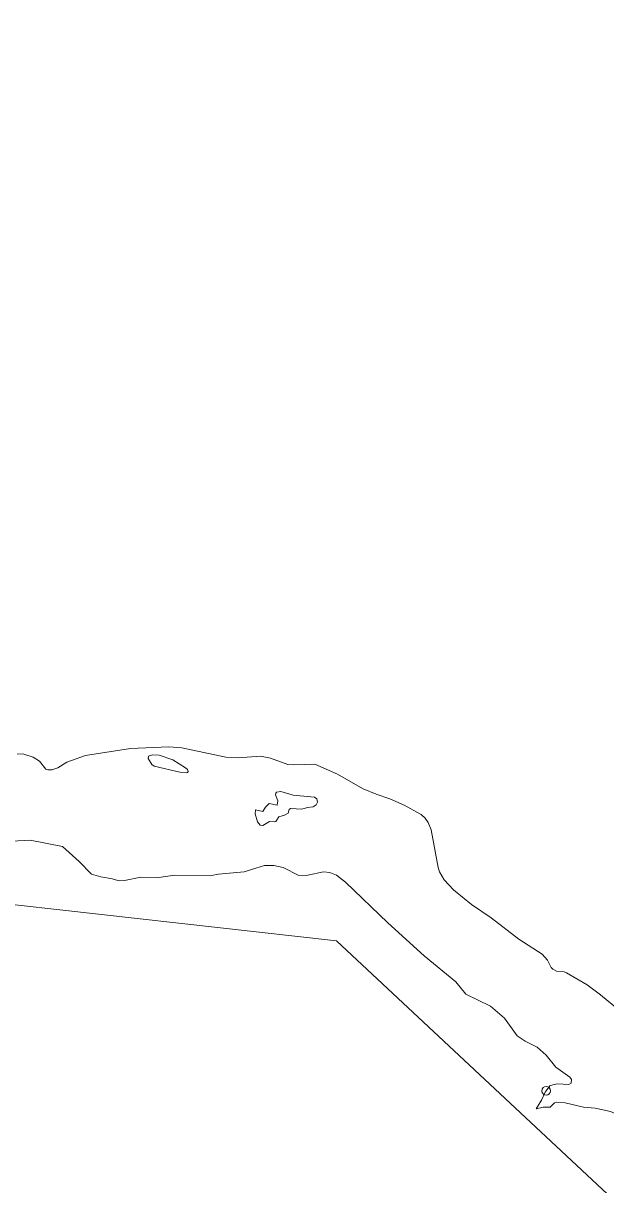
# Model space of a CAD drawing. Extents: x 553962 to 842807, y 8883888 to 9032388.
# Drawn here: x 811711 to 812380, y 9011368 to 9012702 of the extents above; entities that cross this region are included whole.
import ezdxf

# ---------------------------------------------------------------- set-up
doc = ezdxf.new("R2010")
doc.units = 0
doc.header["$LTSCALE"] = 20
doc.header["$PDMODE"] = 32
doc.header["$PDSIZE"] = 10
for name, color, linetype, lineweight in [('23', 7, 'Continuous', 13), ('25', 7, 'Continuous', 13), ('8', 7, 'Continuous', 13)]:
    doc.layers.add(name, color=color, linetype=linetype, lineweight=lineweight)
doc.layers.add('49', color=7, linetype='Continuous')

msp = doc.modelspace()

# ---------------------------------------------------------------- linework, layer by layer
at = {"layer": '23'}
for points in [[(811750.66, 9011846.74), (811743.87, 9011844.36), (811739.34, 9011844.36), (811737.17, 9011845.3), (811729.86, 9011854.39), (811722.6, 9011859.1), (811711.97, 9011862.42), (811704, 9011863.09)], [(812082, 9011833.96), (812071.91, 9011839.71), (812045.85, 9011851.01), (812021.34, 9011850.28), (812014.95, 9011850.79), (811995.24, 9011858.11), (811983.54, 9011860.07), (811958, 9011858.38), (811943.63, 9011859), (811893.1, 9011869.87), (811878.17, 9011871.09), (811834.14, 9011869.12), (811782.56, 9011860.83), (811761.01, 9011853.47), (811750.66, 9011846.74)], [(812132.14, 9011811.18), (812116.33, 9011816.43), (812101.66, 9011822.76), (812082, 9011833.96)], [(812411.23, 9011555.56), (812374.06, 9011586.24), (812358.86, 9011597.8), (812335.11, 9011611.62), (812332.16, 9011612.61), (812323.31, 9011613.44), (812319.28, 9011615.67), (812317.43, 9011617.72), (812313.24, 9011625.92), (812307.06, 9011632.88), (812280.18, 9011650.18), (812248.63, 9011674.68), (812225.96, 9011689.95), (812205.34, 9011706.87), (812194.61, 9011718.27), (812189.32, 9011727.54), (812187.7, 9011732.48), (812179.4, 9011775.51), (812176.02, 9011783.97), (812172.69, 9011789.05), (812167.98, 9011793.08), (812148.51, 9011804.05), (812132.14, 9011811.18), (812132.14, 9011811.18)]]:
    msp.add_lwpolyline(points, dxfattribs=at)
at = {"layer": '25'}
for points in [[(811704, 9011863.09), (811711.97, 9011862.42), (811722.6, 9011859.1), (811729.86, 9011854.39), (811737.17, 9011845.3), (811739.34, 9011844.36), (811743.87, 9011844.36), (811750.66, 9011846.74)], [(811750.66, 9011846.74), (811761.01, 9011853.47), (811782.56, 9011860.83), (811834.14, 9011869.12), (811878.17, 9011871.09), (811893.1, 9011869.87), (811943.63, 9011859), (811958, 9011858.38), (811983.54, 9011860.07), (811995.24, 9011858.11), (812014.95, 9011850.79), (812021.34, 9011850.28), (812045.85, 9011851.01), (812071.91, 9011839.71), (812082, 9011833.96)], [(812082, 9011833.96), (812101.66, 9011822.76), (812116.33, 9011816.43), (812132.14, 9011811.18)], [(812132.14, 9011811.18), (812132.14, 9011811.18), (812148.51, 9011804.05), (812167.98, 9011793.08), (812172.69, 9011789.05), (812176.02, 9011783.97), (812179.4, 9011775.51), (812187.7, 9011732.48), (812189.32, 9011727.54), (812194.61, 9011718.27), (812205.34, 9011706.87), (812225.96, 9011689.95), (812248.63, 9011674.68), (812280.18, 9011650.18), (812307.06, 9011632.88), (812313.24, 9011625.92), (812317.43, 9011617.72), (812319.28, 9011615.67), (812323.31, 9011613.44), (812332.16, 9011612.61), (812335.11, 9011611.62), (812358.86, 9011597.8), (812374.06, 9011586.24), (812411.23, 9011555.56)], [(811800.06, 9011721.51), (811789.4, 9011724.75), (811775.28, 9011739.26), (811756.11, 9011756.43), (811718.97, 9011763.61), (811698.03, 9011762.8), (811692.25, 9011762.41), (811681.18, 9011755.75), (811675.65, 9011754.18), (811611.43, 9011750.5), (811583.98, 9011745.65), (811554.16, 9011750.27), (811543.54, 9011753.06)], [(811978.08, 9011731.63), (811964.69, 9011727.54), (811935.44, 9011724.83), (811927.45, 9011723.32)], [(812129.7, 9011669.01), (812081.24, 9011715.47), (812070.69, 9011723.52), (812063.04, 9011726.82), (812056.12, 9011727.56), (812038.01, 9011723.67), (812027.6, 9011723.32), (812009.48, 9011732.22), (811998.86, 9011734.67), (811988.31, 9011734.76), (811978.08, 9011731.63)], [(811814.5, 9011719.11), (811813.78, 9011719.32), (811800.06, 9011721.51)], [(811927.45, 9011723.32), (811884.98, 9011723.72), (811867.01, 9011720.95), (811846.02, 9011721.11), (811827.55, 9011717.58), (811821.2, 9011717.15), (811814.5, 9011719.11)], [(812219.54, 9011587.08), (812208.03, 9011600.97), (812171.52, 9011631.06), (812129.7, 9011669.01)], [(812319.35, 9011482.78), (812324.52, 9011484.04), (812337.82, 9011483.36), (812340.26, 9011484.72), (812340.66, 9011489.13), (812338.96, 9011491.6), (812322.7, 9011503.07), (812311.5, 9011516.91), (812301.43, 9011526), (812287.5, 9011533.01), (812278.49, 9011539.15), (812263.63, 9011559.26), (812247.72, 9011573.36), (812219.54, 9011587.08)], [(812300, 9011455.39), (812306.24, 9011465.28), (812310.37, 9011474.27), (812311.65, 9011476.12)], [(812311.65, 9011476.12), (812315.68, 9011481.88), (812319.35, 9011482.78)], [(812469.34, 9011392.61), (812462.22, 9011401.63), (812448.28, 9011416.78), (812435.4, 9011428.1), (812419.44, 9011437.33), (812385.4, 9011452.21), (812367.86, 9011456.21), (812354.59, 9011457.26), (812333.63, 9011462.14), (812323.91, 9011463.14), (812321.34, 9011462), (812316.04, 9011457.34), (812308.22, 9011457.32), (812300, 9011455.39)]]:
    msp.add_lwpolyline(points, dxfattribs=at)
for points in [[(811861.5, 9011848.86), (811890.88, 9011841.69), (811898.31, 9011841.04), (811899.92, 9011841.55), (811900.48, 9011842.66), (811899.71, 9011844.88), (811897.62, 9011846.97), (811883.01, 9011855.94), (811867.19, 9011861.22), (811859.51, 9011861.88), (811855.1, 9011860.16), (811854.68, 9011857.54), (811858.66, 9011850.62)], [(812045.58, 9011812.99), (812021.02, 9011815.63), (812006.9, 9011819.58), (812002.09, 9011818.84), (812001.11, 9011817.92), (812000.85, 9011816.01), (812003.61, 9011809.1), (812002.59, 9011804.05), (811993.59, 9011805.85), (811989.22, 9011801.69), (811986.09, 9011796.67), (811977.75, 9011798.53), (811977.45, 9011793.91), (811979.97, 9011784.74), (811983.35, 9011780.83), (811986.31, 9011780.5), (811993.86, 9011785.28), (811999.1, 9011784.72), (812001.15, 9011785.3), (812004.61, 9011790.72), (812011.33, 9011792.31), (812015.34, 9011794.73), (812016.53, 9011798.95), (812017.99, 9011800.24), (812030.86, 9011799.45), (812037.68, 9011801.34), (812043.9, 9011802.06), (812047.66, 9011804.33), (812049.18, 9011807.44), (812048.26, 9011811.28)]]:
    msp.add_lwpolyline(points, close=True, dxfattribs=at)
msp.add_point((812311.65, 9011476.12), dxfattribs=at)
at = {"layer": '8'}
msp.add_lwpolyline([(814717.08, 9008895.96), (813877.22, 9010664.08), (812998.32, 9010781.5), (812070.98, 9011648.05), (810977.41, 9011770.59), (810612.93, 9012398.94), (808731.99, 9013370.53), (807244.74, 9013554.35), (805949.96, 9014683.49), (805075.1, 9014560.95)], dxfattribs=at)

# ---------------------------------------------------------------- texts
at = {"layer": '49', "width": 0.9}
msp.add_text('R I O   S Ã O   F R A N C I S C O', height=500, rotation=332.036, dxfattribs=at).set_placement((805458.36, 9013807.48))

doc.saveas('drawing.dxf')
